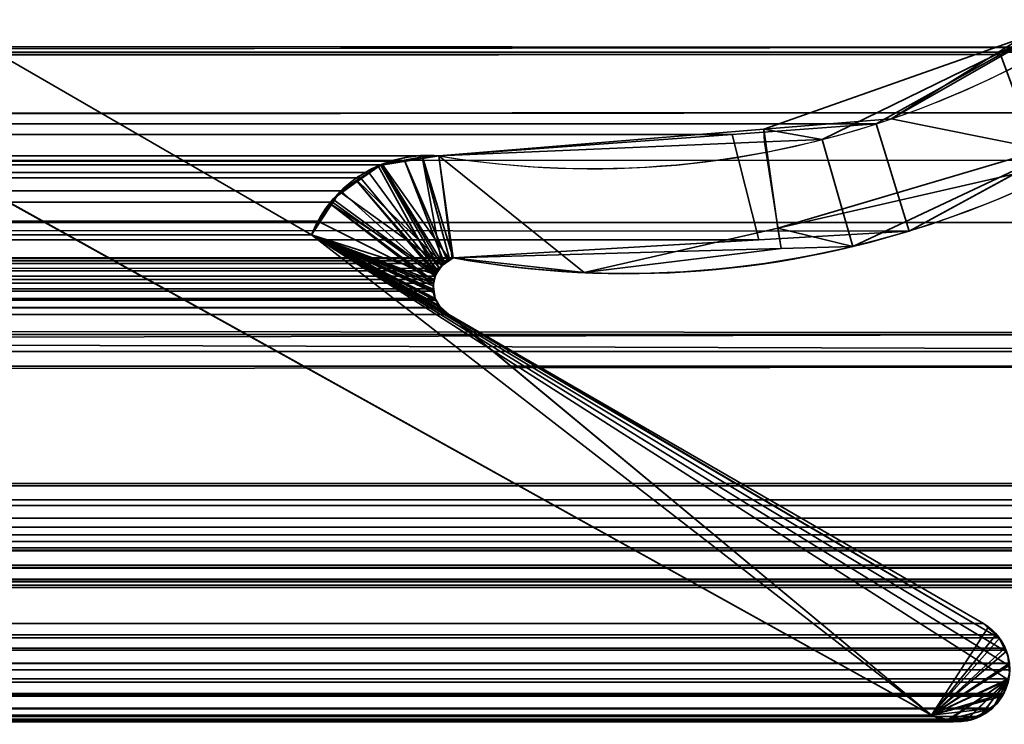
# Model space of a CAD drawing. Header units: millimetres. Extents: x -503 to 6703, y -110 to 193.
# Tile 513 of 656: x 1848.64 to 1855.62, y -4.76 to 0.23. Entities that reach past the tile are written whole.
import ezdxf

# ---------------------------------------------------------------- set-up
doc = ezdxf.new("R2010")
doc.units = ezdxf.units.MM
doc.layers.add('151', color=7, linetype='Continuous', true_color=0xffffff)

# ---------------------------------------------------------------- blocks, each defined once
blk = doc.blocks.new('UG_SURFACE_002')
at = {"layer": '151', "color": 252, "linetype": 'Continuous', "lineweight": 35}
for points in [[(2052.5, -14, 2212.25), (2052.5, 174.4, 2212.25), (947.5, 174.4, 2212.25), (947.5, -14, 2212.25)], [(1097.5, -14, 2062.2499), (1097.5, 174.4, 2062.2499), (1902.5, 174.4, 2062.2499), (1902.5, -14, 2062.2499)]]:
    blk.add_3dface(points, dxfattribs=at)
blk = doc.blocks.new('UG_SURFACE_141')
at = {"layer": '151', "color": 35, "linetype": 'Continuous', "lineweight": 35}
for points in [[(1141, 0, 2), (1859, 0, 2), (1859, -2), (1141, -2)], [(1859, 0, 2), (1141, 0, 2), (1192.1731, 0, 1005.7611), (1196, 0, 1005)], [(1200.0674, 0, 1113.1355), (1196, 0, 1114), (1141, 0, 2017), (1859, 0, 2017)], [(1196, 0, 1005), (1199.8268, 0, 1005.7611), (1859, 0, 2)], [(1206, 0, 1031.9999), (1198.0791, 0, 1094.2185), (1201.8778, 0, 1095.9098), (1859, 0, 2)], [(1859, 0, 2), (1199.8268, 0, 1005.7611), (1203.0711, 0, 1007.929)], [(1203.4315, 0, 1110.6913), (1200.0674, 0, 1113.1355), (1859, 0, 2017)], [(1859, 0, 2), (1201.8778, 0, 1095.9098), (1204.6603, 0, 1099)], [(1203.0711, 0, 1007.929), (1205.2388, 0, 1011.1731), (1859, 0, 2)], [(1205.5106, 0, 1107.0901), (1203.4315, 0, 1110.6913), (1859, 0, 2017)], [(1204.6603, 0, 1099), (1205.9453, 0, 1102.9547), (1859, 0, 2)], [(1859, 0, 2), (1205.2388, 0, 1011.1731), (1206, 0, 1015)], [(1859, 0, 2017), (1859, 0, 2), (1205.9453, 0, 1102.9547), (1205.5106, 0, 1107.0901)], [(1206, 0, 1015), (1206, 0, 1031.9999), (1859, 0, 2)], [(1859, -9, 2017), (1859, 0, 2017), (1141, 0, 2017), (1141, -9, 2017)], [(1859, -2), (1859, -9), (1141, -9), (1141, -2)]]:
    blk.add_3dface(points, dxfattribs=at)
blk = doc.blocks.new('UG_SURFACE_168')
at = {"layer": '151', "color": 252, "linetype": 'Continuous', "lineweight": 35}
for points in [[(1135.5, -25.92, 2021.75), (1864.5, -25.92, 2021.75), (1864.5, 14.42, 2021.75), (1135.5, 14.42, 2021.75)], [(1137, -25.92, 2020.2501), (1137, 14.42, 2020.2501), (1863, 14.42, 2020.2501), (1863, -25.92, 2020.2501)]]:
    blk.add_3dface(points, dxfattribs=at)
blk = doc.blocks.new('UG_SURFACE_197')
at = {"layer": '151', "color": 7, "linetype": 'Continuous', "lineweight": 35}
for points in [[(1856.9752, 0.7572, 2014.2252), (1855.5887, -0.0174, 2012.8386), (1144.4113, -0.0174, 2012.8386), (1143.0248, 0.7572, 2014.2252)], [(1855.5887, -0.0174, 2012.8386), (1856.9752, 0.7572, 2014.2252), (1857.3426, 0.0339, 2014.5926), (1855.8663, -0.7668, 2013.1164)], [(1138.7697, -0.8721, 2018.4803), (1861.1926, 0.5499, 2018.4426), (1861.187, -0.4242, 2018.4369)], [(1138.7697, -0.8721, 2018.4803), (1138.8074, 0.5499, 2018.4426), (1861.1926, 0.5499, 2018.4426)], [(1857.3426, 0.0339, 2014.5926), (1142.3917, 0.4412, 2014.8582), (1143.8079, -0.7461, 2013.4423)], [(1857.3426, 0.0339, 2014.5926), (1857.6423, 0.3421, 2014.8923), (1142.3917, 0.4412, 2014.8582)], [(1862.3573, -2.122, 2019.6073), (1137.7392, 0.3108, 2019.5107), (1137.651, -2.0879, 2019.5992)], [(1862.3573, -2.122, 2019.6073), (1862.2143, 0.3098, 2019.4643), (1137.7392, 0.3108, 2019.5107)], [(1857.3426, 0.0339, 2014.5926), (1143.8079, -0.7461, 2013.4423), (1144.1107, -0.8301, 2013.1392)], [(1144.1107, -0.8301, 2013.1392), (1855.8663, -0.7668, 2013.1164), (1857.3426, 0.0339, 2014.5926)], [(1145.2919, -0.5094, 2011.9581), (1144.4113, -0.0174, 2012.8386), (1855.5887, -0.0174, 2012.8386)], [(1145.2919, -0.5094, 2011.9581), (1855.5887, -0.0174, 2012.8386), (1854.7081, -0.5094, 2011.9581)], [(1151.4056, -0.0688, 2005.8444), (1149.2902, -1.2961, 2007.9598), (1850.7098, -1.2961, 2007.9598), (1848.5944, -0.0688, 2005.8444)], [(1848.5944, -0.0688, 2005.8444), (1850.7098, -1.2961, 2007.9598), (1855.1005, -4.6975, 2012.3506), (1847.7236, -0.597, 2004.9736)], [(1855.8663, -0.7668, 2013.1164), (1854.9417, -1.2682, 2012.1918), (1854.7081, -0.5094, 2011.9581), (1855.5887, -0.0174, 2012.8386)], [(1861.187, -0.4242, 2018.4369), (1138.6945, -1.2, 2018.5554), (1138.7697, -0.8721, 2018.4803)], [(1861.187, -0.4242, 2018.4369), (1861.2999, -1.2073, 2018.5499), (1138.6945, -1.2, 2018.5554)], [(1854.7081, -0.5094, 2011.9581), (1853.6898, -0.5839, 2010.9398), (1146.3102, -0.5839, 2010.9398), (1145.2919, -0.5094, 2011.9581)], [(1853.6898, -0.5839, 2010.9398), (1854.7081, -0.5094, 2011.9581), (1854.9417, -1.2682, 2012.1918), (1853.879, -1.3308, 2011.1289)], [(1847.7236, -0.597, 2004.9736), (1855.1005, -4.6975, 2012.3506), (1144.8995, -4.6975, 2012.3506), (1152.2764, -0.597, 2004.9736)], [(1146.3102, -0.5839, 2010.9398), (1853.6898, -0.5839, 2010.9398), (1851.6124, -0.7357, 2008.8625), (1148.3876, -0.7357, 2008.8625)], [(1853.879, -1.3308, 2011.1289), (1851.7144, -1.4582, 2008.9643), (1851.6124, -0.7357, 2008.8625), (1853.6898, -0.5839, 2010.9398)], [(1854.9417, -1.2682, 2012.1918), (1855.8663, -0.7668, 2013.1164), (1144.1107, -0.8301, 2013.1392)], [(1148.3876, -0.7357, 2008.8625), (1851.6124, -0.7357, 2008.8625), (1851.3709, -0.7731, 2008.621)], [(1851.3709, -0.7731, 2008.621), (1148.6272, -0.7874, 2008.6229), (1148.3876, -0.7357, 2008.8625)], [(1851.707, -1.462, 2008.9569), (1851.6725, -1.4795, 2008.9226), (1851.3709, -0.7731, 2008.621), (1851.6124, -0.7357, 2008.8625)], [(1851.6124, -0.7357, 2008.8625), (1851.7144, -1.4582, 2008.9643), (1851.707, -1.462, 2008.9569)], [(1144.1107, -0.8301, 2013.1392), (1146.1316, -1.3904, 2011.1184), (1853.879, -1.3308, 2011.1289)], [(1853.879, -1.3308, 2011.1289), (1854.9417, -1.2682, 2012.1918), (1144.1107, -0.8301, 2013.1392)], [(1148.6272, -0.7874, 2008.6229), (1851.3709, -0.7731, 2008.621), (1851.1984, -0.7998, 2008.4484)], [(1851.1984, -0.7998, 2008.4484), (1148.8875, -0.8436, 2008.3625), (1148.6272, -0.7874, 2008.6229)], [(1851.1984, -0.7998, 2008.4484), (1851.1159, -0.8538, 2008.3659), (1148.8875, -0.8436, 2008.3625)], [(1851.616, -1.5323, 2008.8661), (1851.1159, -0.8538, 2008.3659), (1851.1984, -0.7998, 2008.4484)], [(1851.1984, -0.7998, 2008.4484), (1851.3709, -0.7731, 2008.621), (1851.6525, -1.4982, 2008.9025), (1851.616, -1.5323, 2008.8661)], [(1851.3709, -0.7731, 2008.621), (1851.6725, -1.4795, 2008.9226), (1851.6525, -1.4982, 2008.9025)], [(1148.8959, -0.8454, 2008.3542), (1148.8875, -0.8436, 2008.3625), (1851.1159, -0.8538, 2008.3659)], [(1148.8959, -0.8454, 2008.3542), (1851.1159, -0.8538, 2008.3659), (1851.0584, -0.8916, 2008.3084)], [(1851.0584, -0.8916, 2008.3084), (1148.9431, -0.8844, 2008.307), (1148.8959, -0.8454, 2008.3542)], [(1149.1449, -1.0515, 2008.105), (1148.9431, -0.8844, 2008.307), (1851.0584, -0.8916, 2008.3084)], [(1149.1449, -1.0515, 2008.105), (1851.0584, -0.8916, 2008.3084), (1850.9189, -0.9829, 2008.1689)], [(1850.9189, -0.9829, 2008.1689), (1851.0584, -0.8916, 2008.3084), (1851.6066, -1.5495, 2008.8565), (1851.5853, -1.5884, 2008.8353)], [(1851.0584, -0.8916, 2008.3084), (1851.1159, -0.8538, 2008.3659), (1851.616, -1.5323, 2008.8661), (1851.6066, -1.5495, 2008.8565)], [(1850.9189, -0.9829, 2008.1689), (1149.1468, -1.0545, 2008.1031), (1149.1449, -1.0515, 2008.105)], [(1850.9189, -0.9829, 2008.1689), (1850.8581, -1.0629, 2008.1081), (1149.1468, -1.0545, 2008.1031)], [(1851.5853, -1.5884, 2008.8353), (1850.8581, -1.0629, 2008.1081), (1850.9189, -0.9829, 2008.1689)], [(1149.1468, -1.0545, 2008.1031), (1850.8581, -1.0629, 2008.1081), (1850.7555, -1.1981, 2008.0054)], [(1850.7555, -1.1981, 2008.0054), (1149.2902, -1.2961, 2007.9598), (1149.1468, -1.0545, 2008.1031)], [(1850.7555, -1.1981, 2008.0054), (1850.8581, -1.0629, 2008.1081), (1851.5853, -1.5884, 2008.8353), (1851.5795, -1.6115, 2008.8296)], [(1861.413, -1.9929, 2018.6632), (1138.1754, -3.4656, 2019.0747), (1138.6945, -1.2, 2018.5554)], [(1138.6945, -1.2, 2018.5554), (1861.2999, -1.2073, 2018.5499), (1861.413, -1.9929, 2018.6632)], [(1850.7555, -1.1981, 2008.0054), (1850.7098, -1.2961, 2007.9598), (1149.2902, -1.2961, 2007.9598)], [(1851.5795, -1.6115, 2008.8296), (1851.573, -1.6382, 2008.8229), (1850.7098, -1.2961, 2007.9598), (1850.7555, -1.1981, 2008.0054)], [(1855.1005, -4.6975, 2012.3506), (1850.7098, -1.2961, 2007.9598), (1851.6825, -1.8586, 2008.9326)], [(1850.7098, -1.2961, 2007.9598), (1851.6229, -1.8086, 2008.873), (1851.6277, -1.8126, 2008.8778), (1851.6825, -1.8586, 2008.9326)], [(1850.7098, -1.2961, 2007.9598), (1851.5859, -1.7456, 2008.8358), (1851.5927, -1.7573, 2008.8427)], [(1851.5927, -1.7573, 2008.8427), (1851.6229, -1.8086, 2008.873), (1850.7098, -1.2961, 2007.9598)], [(1851.573, -1.6382, 2008.8229), (1851.5729, -1.6768, 2008.8229), (1851.5729, -1.6936, 2008.8229), (1850.7098, -1.2961, 2007.9598)], [(1851.5729, -1.6936, 2008.8229), (1851.5859, -1.7456, 2008.8358), (1850.7098, -1.2961, 2007.9598)], [(1853.879, -1.3308, 2011.1289), (1146.1316, -1.3904, 2011.1184), (1146.7457, -1.5607, 2010.5042)], [(1853.879, -1.3308, 2011.1289), (1146.7457, -1.5607, 2010.5042), (1148.2856, -1.4582, 2008.9643)], [(1148.2856, -1.4582, 2008.9643), (1851.7144, -1.4582, 2008.9643), (1853.879, -1.3308, 2011.1289)], [(1148.2856, -1.4582, 2008.9643), (1148.2928, -1.4627, 2008.9571), (1851.707, -1.462, 2008.9569)], [(1851.707, -1.462, 2008.9569), (1851.7144, -1.4582, 2008.9643), (1148.2856, -1.4582, 2008.9643)], [(1851.6725, -1.4795, 2008.9226), (1851.707, -1.462, 2008.9569), (1148.2928, -1.4627, 2008.9571)], [(1851.6725, -1.4795, 2008.9226), (1148.2928, -1.4627, 2008.9571), (1148.3482, -1.4972, 2008.9018)], [(1148.3482, -1.4972, 2008.9018), (1851.6525, -1.4982, 2008.9025), (1851.6725, -1.4795, 2008.9226)], [(1851.616, -1.5323, 2008.8661), (1148.3482, -1.4972, 2008.9018), (1148.3577, -1.5032, 2008.8923)], [(1851.616, -1.5323, 2008.8661), (1851.6525, -1.4982, 2008.9025), (1148.3482, -1.4972, 2008.9018)], [(1148.3577, -1.5032, 2008.8923), (1851.6066, -1.5495, 2008.8565), (1851.616, -1.5323, 2008.8661)], [(1148.3577, -1.5032, 2008.8923), (1148.3941, -1.549, 2008.8561), (1851.6066, -1.5495, 2008.8565)], [(1851.5853, -1.5884, 2008.8353), (1148.3941, -1.549, 2008.8561), (1148.3995, -1.5558, 2008.8506)], [(1851.5853, -1.5884, 2008.8353), (1851.6066, -1.5495, 2008.8565), (1148.3941, -1.549, 2008.8561)], [(1148.3995, -1.5558, 2008.8506), (1851.5795, -1.6115, 2008.8296), (1851.5853, -1.5884, 2008.8353)], [(1148.3995, -1.5558, 2008.8506), (1148.4218, -1.6106, 2008.8284), (1851.5795, -1.6115, 2008.8296)], [(1148.4218, -1.6106, 2008.8284), (1148.4218, -1.6108, 2008.8282), (1851.5795, -1.6115, 2008.8296)], [(1851.573, -1.6382, 2008.8229), (1148.4218, -1.6108, 2008.8282), (1148.4287, -1.6734, 2008.8212)], [(1851.573, -1.6382, 2008.8229), (1851.5795, -1.6115, 2008.8296), (1148.4218, -1.6108, 2008.8282)], [(1148.4287, -1.6734, 2008.8212), (1851.5729, -1.6768, 2008.8229), (1851.573, -1.6382, 2008.8229)], [(1148.4206, -1.7264, 2008.8296), (1148.4141, -1.7456, 2008.8358), (1851.5859, -1.7456, 2008.8358)], [(1851.5729, -1.6936, 2008.8229), (1148.4282, -1.6767, 2008.8217), (1148.4206, -1.7264, 2008.8296)], [(1148.4206, -1.7264, 2008.8296), (1851.5859, -1.7456, 2008.8358), (1851.5729, -1.6936, 2008.8229)], [(1148.4287, -1.6734, 2008.8212), (1148.4282, -1.6767, 2008.8217), (1851.5729, -1.6768, 2008.8229)], [(1851.5729, -1.6936, 2008.8229), (1851.5729, -1.6768, 2008.8229), (1148.4282, -1.6767, 2008.8217)], [(1148.3696, -1.8172, 2008.8804), (1851.6825, -1.8586, 2008.9326), (1851.6277, -1.8126, 2008.8778)], [(1851.6277, -1.8126, 2008.8778), (1148.3722, -1.8129, 2008.8778), (1148.3696, -1.8172, 2008.8804)], [(1851.6229, -1.8086, 2008.873), (1148.4071, -1.7569, 2008.8429), (1148.3722, -1.8129, 2008.8778)], [(1148.3722, -1.8129, 2008.8778), (1851.6277, -1.8126, 2008.8778), (1851.6229, -1.8086, 2008.873)], [(1148.4141, -1.7456, 2008.8358), (1148.4071, -1.7569, 2008.8429), (1851.5927, -1.7573, 2008.8427)], [(1851.6229, -1.8086, 2008.873), (1851.5927, -1.7573, 2008.8427), (1148.4071, -1.7569, 2008.8429)], [(1851.5927, -1.7573, 2008.8427), (1851.5859, -1.7456, 2008.8358), (1148.4141, -1.7456, 2008.8358)], [(1855.4683, -4.0486, 2012.7182), (1851.6825, -1.8586, 2008.9326), (1148.3175, -1.8586, 2008.9326), (1144.5317, -4.0486, 2012.7182)], [(1148.3359, -1.8467, 2008.914), (1148.3175, -1.8586, 2008.9326), (1851.6825, -1.8586, 2008.9326)], [(1851.6825, -1.8586, 2008.9326), (1148.3696, -1.8172, 2008.8804), (1148.3359, -1.8467, 2008.914)], [(1851.6825, -1.8586, 2008.9326), (1855.4683, -4.0486, 2012.7182), (1855.5566, -4.1271, 2012.8067), (1855.1005, -4.6975, 2012.3506)], [(1861.413, -1.9929, 2018.6632), (1861.8217, -3.4666, 2019.0716), (1138.1754, -3.4656, 2019.0747)], [(1137.651, -2.0879, 2019.5992), (1137.5993, -2.223, 2019.6507), (1862.3973, -2.2256, 2019.6474)], [(1137.651, -2.0879, 2019.5992), (1862.3973, -2.2256, 2019.6474), (1862.3573, -2.122, 2019.6073)], [(1862.3973, -2.2256, 2019.6474), (1137.5993, -2.223, 2019.6507), (1137.2817, -3.0566, 2019.9683)], [(1137.2817, -3.0566, 2019.9683), (1862.7183, -3.0566, 2019.9683), (1862.3973, -2.2256, 2019.6474)], [(1137.2749, -3.074, 2019.9752), (1862.7251, -3.074, 2019.9752), (1862.7183, -3.0566, 2019.9683), (1137.2817, -3.0566, 2019.9683)], [(1862.7634, -3.1716, 2020.0133), (1862.7251, -3.074, 2019.9752), (1137.2749, -3.074, 2019.9752), (1137.2366, -3.1716, 2020.0133)], [(1137.2318, -3.2122, 2020.0181), (1862.7682, -3.2122, 2020.0181), (1862.7634, -3.1716, 2020.0133)], [(1137.2366, -3.1716, 2020.0133), (1137.2318, -3.2122, 2020.0181), (1862.7634, -3.1716, 2020.0133)], [(1862.7682, -3.2122, 2020.0181), (1137.2318, -3.2122, 2020.0181), (1137.2213, -3.3021, 2020.0286)], [(1862.7787, -3.3021, 2020.0286), (1862.7682, -3.2122, 2020.0181), (1137.2213, -3.3021, 2020.0286)], [(1137.2213, -3.3021, 2020.0286), (1137.2303, -3.3666, 2020.0198), (1862.7697, -3.3666, 2020.0198), (1862.7787, -3.3021, 2020.0286)], [(1862.7622, -3.4209, 2020.0121), (1137.2303, -3.3666, 2020.0198), (1137.2378, -3.4209, 2020.0121)], [(1862.7622, -3.4209, 2020.0121), (1862.7697, -3.3666, 2020.0198), (1137.2303, -3.3666, 2020.0198)], [(1137.2378, -3.4209, 2020.0121), (1137.2737, -3.513, 2019.9764), (1862.7263, -3.513, 2019.9764), (1862.7622, -3.4209, 2020.0121)], [(1138.1602, -3.5319, 2019.0897), (1138.1754, -3.4656, 2019.0747), (1861.8217, -3.4666, 2019.0716)], [(1861.8217, -3.4666, 2019.0716), (1861.8398, -3.5319, 2019.0897), (1138.1602, -3.5319, 2019.0897)], [(1862.7263, -3.513, 2019.9764), (1137.2737, -3.513, 2019.9764), (1137.2796, -3.5281, 2019.9704)], [(1862.7204, -3.5281, 2019.9704), (1862.7263, -3.513, 2019.9764), (1137.2796, -3.5281, 2019.9704)], [(1137.2796, -3.5281, 2019.9704), (1137.359, -3.634, 2019.891), (1862.641, -3.634, 2019.891), (1862.7204, -3.5281, 2019.9704)], [(1138.0705, -3.6511, 2019.1796), (1861.8398, -3.5319, 2019.0897), (1861.9295, -3.6511, 2019.1796)], [(1138.0705, -3.6511, 2019.1796), (1138.1602, -3.5319, 2019.0897), (1861.8398, -3.5319, 2019.0897)], [(1862.641, -3.634, 2019.891), (1137.359, -3.634, 2019.891), (1137.3727, -3.6524, 2019.8772)], [(1862.6273, -3.6524, 2019.8772), (1862.641, -3.634, 2019.891), (1137.3727, -3.6524, 2019.8772)], [(1137.3727, -3.6524, 2019.8772), (1137.4831, -3.7332, 2019.7668), (1862.5169, -3.7332, 2019.7668), (1862.6273, -3.6524, 2019.8772)], [(1138.0633, -3.6559, 2019.1867), (1861.9367, -3.6559, 2019.1867), (1862.0602, -3.7382, 2019.3102), (1137.9398, -3.7382, 2019.3102)], [(1861.9295, -3.6511, 2019.1796), (1138.0633, -3.6559, 2019.1867), (1138.0705, -3.6511, 2019.1796)], [(1861.9295, -3.6511, 2019.1796), (1861.9367, -3.6559, 2019.1867), (1138.0633, -3.6559, 2019.1867)], [(1137.4996, -3.7378, 2019.7504), (1862.5004, -3.7378, 2019.7504), (1862.5169, -3.7332, 2019.7668), (1137.4831, -3.7332, 2019.7668)], [(1137.6394, -3.7769, 2019.6106), (1862.3606, -3.7769, 2019.6106), (1862.5004, -3.7378, 2019.7504), (1137.4996, -3.7378, 2019.7504)], [(1862.0836, -3.7538, 2019.3336), (1137.7937, -3.7758, 2019.4564), (1137.9164, -3.7538, 2019.3336)], [(1862.0836, -3.7538, 2019.3336), (1862.2063, -3.7758, 2019.4564), (1137.7937, -3.7758, 2019.4564)], [(1137.9164, -3.7538, 2019.3336), (1862.0602, -3.7382, 2019.3102), (1862.0836, -3.7538, 2019.3336)], [(1137.9164, -3.7538, 2019.3336), (1137.9398, -3.7382, 2019.3102), (1862.0602, -3.7382, 2019.3102)], [(1862.3027, -3.7931, 2019.5527), (1137.6394, -3.7769, 2019.6106), (1137.6973, -3.7931, 2019.5527)], [(1862.3027, -3.7931, 2019.5527), (1862.3606, -3.7769, 2019.6106), (1137.6394, -3.7769, 2019.6106)], [(1137.6973, -3.7931, 2019.5527), (1862.2063, -3.7758, 2019.4564), (1862.3027, -3.7931, 2019.5527)], [(1137.6973, -3.7931, 2019.5527), (1137.7937, -3.7758, 2019.4564), (1862.2063, -3.7758, 2019.4564)], [(1144.4434, -4.1271, 2012.8067), (1855.5566, -4.1271, 2012.8067), (1855.4683, -4.0486, 2012.7182), (1144.5317, -4.0486, 2012.7182)], [(1144.4194, -4.1484, 2012.8305), (1144.3791, -4.2216, 2012.871), (1855.6209, -4.2216, 2012.871)], [(1855.5806, -4.1484, 2012.8305), (1855.5566, -4.1271, 2012.8067), (1144.4434, -4.1271, 2012.8067), (1144.4194, -4.1484, 2012.8305)], [(1144.4194, -4.1484, 2012.8305), (1855.6209, -4.2216, 2012.871), (1855.5806, -4.1484, 2012.8305)], [(1855.5566, -4.1271, 2012.8067), (1855.5806, -4.1484, 2012.8305), (1855.6209, -4.2216, 2012.871), (1855.1005, -4.6975, 2012.3506)], [(1144.3479, -4.3284, 2012.902), (1855.6521, -4.3284, 2012.902), (1855.6297, -4.2376, 2012.8798)], [(1144.3703, -4.2376, 2012.8798), (1144.3479, -4.3284, 2012.902), (1855.6297, -4.2376, 2012.8798)], [(1855.6297, -4.2376, 2012.8798), (1855.6209, -4.2216, 2012.871), (1144.3791, -4.2216, 2012.871), (1144.3703, -4.2376, 2012.8798)], [(1855.1005, -4.6975, 2012.3506), (1855.6209, -4.2216, 2012.871), (1855.6297, -4.2376, 2012.8798), (1855.6521, -4.3284, 2012.902)], [(1855.6546, -4.3759, 2012.9046), (1144.3478, -4.3304, 2012.9023), (1144.3454, -4.3759, 2012.9046)], [(1144.3454, -4.3759, 2012.9046), (1144.3539, -4.441, 2012.8961), (1855.6461, -4.441, 2012.8961), (1855.6546, -4.3759, 2012.9046)], [(1144.3479, -4.3284, 2012.902), (1144.3478, -4.3304, 2012.9023), (1855.6522, -4.3304, 2012.9023)], [(1855.6546, -4.3759, 2012.9046), (1855.6522, -4.3304, 2012.9023), (1144.3478, -4.3304, 2012.9023)], [(1144.3479, -4.3284, 2012.902), (1855.6522, -4.3304, 2012.9023), (1855.6521, -4.3284, 2012.902)], [(1855.6521, -4.3284, 2012.902), (1855.6522, -4.3304, 2012.9023), (1855.1005, -4.6975, 2012.3506)], [(1855.1005, -4.6975, 2012.3506), (1855.6522, -4.3304, 2012.9023), (1855.6546, -4.3759, 2012.9046), (1855.6461, -4.441, 2012.8961)], [(1144.3539, -4.441, 2012.8961), (1855.6129, -4.5429, 2012.8629), (1855.6432, -4.4634, 2012.8932)], [(1855.6129, -4.5429, 2012.8629), (1144.3539, -4.441, 2012.8961), (1144.3568, -4.4634, 2012.8932)], [(1855.6432, -4.4634, 2012.8932), (1855.6461, -4.441, 2012.8961), (1144.3539, -4.441, 2012.8961)], [(1855.1005, -4.6975, 2012.3506), (1855.6461, -4.441, 2012.8961), (1855.6432, -4.4634, 2012.8932), (1855.6129, -4.5429, 2012.8629)], [(1144.3568, -4.4634, 2012.8932), (1144.3871, -4.5429, 2012.8629), (1855.6129, -4.5429, 2012.8629)], [(1144.3871, -4.5429, 2012.8629), (1144.3923, -4.5523, 2012.8577), (1855.6077, -4.5523, 2012.8577), (1855.6129, -4.5429, 2012.8629)], [(1144.3998, -4.5617, 2012.8503), (1855.6002, -4.5617, 2012.8503), (1855.6077, -4.5523, 2012.8577), (1144.3923, -4.5523, 2012.8577)], [(1144.4683, -4.6469, 2012.7816), (1855.5317, -4.6469, 2012.7816), (1855.6002, -4.5617, 2012.8503), (1144.3998, -4.5617, 2012.8503)], [(1855.6129, -4.5429, 2012.8629), (1855.6077, -4.5523, 2012.8577), (1855.6002, -4.5617, 2012.8503), (1855.1005, -4.6975, 2012.3506)], [(1855.6002, -4.5617, 2012.8503), (1855.5317, -4.6469, 2012.7816), (1855.1005, -4.6975, 2012.3506)], [(1855.5276, -4.6518, 2012.7778), (1144.4683, -4.6469, 2012.7816), (1144.4724, -4.6518, 2012.7778)], [(1855.5276, -4.6518, 2012.7778), (1855.5317, -4.6469, 2012.7816), (1144.4683, -4.6469, 2012.7816)], [(1144.4724, -4.6518, 2012.7778), (1144.5671, -4.706, 2012.6829), (1855.4329, -4.706, 2012.6829), (1855.5276, -4.6518, 2012.7778)], [(1855.2129, -4.7307, 2012.4631), (1855.1005, -4.6975, 2012.3506), (1855.5317, -4.6469, 2012.7816)], [(1855.2129, -4.7307, 2012.4631), (1855.5317, -4.6469, 2012.7816), (1855.5276, -4.6518, 2012.7778), (1855.4329, -4.706, 2012.6829)], [(1855.4329, -4.706, 2012.6829), (1144.5671, -4.706, 2012.6829), (1144.6013, -4.7255, 2012.6486)], [(1855.3987, -4.7255, 2012.6486), (1855.4329, -4.706, 2012.6829), (1144.6013, -4.7255, 2012.6486)], [(1144.6013, -4.7255, 2012.6486), (1144.6767, -4.735, 2012.5732), (1855.3233, -4.735, 2012.5732), (1855.3987, -4.7255, 2012.6486)], [(1855.2562, -4.7435, 2012.5062), (1144.6767, -4.735, 2012.5732), (1144.7438, -4.7435, 2012.5062)], [(1855.2562, -4.7435, 2012.5062), (1855.3233, -4.735, 2012.5732), (1144.6767, -4.735, 2012.5732)], [(1144.7438, -4.7435, 2012.5062), (1855.2129, -4.7307, 2012.4631), (1855.2562, -4.7435, 2012.5062)], [(1144.7438, -4.7435, 2012.5062), (1144.7871, -4.7307, 2012.4631), (1855.2129, -4.7307, 2012.4631)], [(1144.8995, -4.6975, 2012.3506), (1855.1005, -4.6975, 2012.3506), (1855.2129, -4.7307, 2012.4631), (1144.7871, -4.7307, 2012.4631)], [(1855.2129, -4.7307, 2012.4631), (1855.4329, -4.706, 2012.6829), (1855.3987, -4.7255, 2012.6486), (1855.3233, -4.735, 2012.5732)], [(1855.3233, -4.735, 2012.5732), (1855.2562, -4.7435, 2012.5062), (1855.2129, -4.7307, 2012.4631)]]:
    blk.add_3dface(points, dxfattribs=at)
blk = doc.blocks.new('UG_SURFACE_198')
at = {"layer": '151', "color": 7, "linetype": 'Continuous', "lineweight": 35}
for points in [[(1855.9426, 0.2278, 2013.1927), (1854.8152, -0.474, 2012.0652), (1856.1867, -0.749, 2013.4368), (1856.2317, -0.7114, 2013.4816)], [(1854.8152, -0.474, 2012.0652), (1855.9426, 0.2278, 2013.1927), (1855.942, 0.1689, -7.75)], [(1855.942, 0.1689, -7.75), (1854.3274, -0.6193, -7.75), (1853.9138, -0.5476, 2011.1637)], [(1853.9138, -0.5476, 2011.1637), (1854.8152, -0.474, 2012.0652), (1855.942, 0.1689, -7.75)], [(1856.1816, -0.6062, -7.75), (1854.544, -1.3769, -7.75), (1854.3274, -0.6193, -7.75), (1855.942, 0.1689, -7.75)], [(1848.5944, -0.0688, -7.75), (1850.7098, -1.2961, -7.75), (1855.1005, -4.6975, -7.75), (1847.7236, -0.597, -7.75)], [(1847.7236, -0.597, 2004.9736), (1855.1005, -4.6975, 2012.3506), (1850.7098, -1.2961, 2007.9598), (1848.5944, -0.0688, 2005.8444)], [(1848.5944, -0.0688, 2005.8444), (1850.7098, -1.2961, 2007.9598), (1850.7098, -1.2961, -7.75), (1848.5944, -0.0688, -7.75)], [(1854.0126, -1.2476, 2011.2627), (1856.1867, -0.749, 2013.4368), (1854.8152, -0.474, 2012.0652), (1853.9138, -0.5476, 2011.1637)], [(1852.6424, -1.5618, 2009.8925), (1854.0126, -1.2476, 2011.2627), (1853.9138, -0.5476, 2011.1637), (1851.6124, -0.7357, 2008.8625)], [(1851.6124, -0.7357, 2008.8625), (1853.9138, -0.5476, 2011.1637), (1853.9174, -0.6369, -7.75)], [(1854.3274, -0.6193, -7.75), (1853.9174, -0.6369, -7.75), (1853.9138, -0.5476, 2011.1637)], [(1847.7236, -0.597, -7.75), (1855.1005, -4.6975, -7.75), (1855.1005, -4.6975, 2012.3506), (1847.7236, -0.597, 2004.9736)], [(1853.9174, -0.6369, -7.75), (1854.3274, -0.6193, -7.75), (1854.544, -1.3769, -7.75), (1854.0366, -1.3915, -7.75)], [(1856.1816, -0.6062, -7.75), (1856.1867, -0.749, 2013.4368), (1854.0126, -1.2476, 2011.2627)], [(1854.0126, -1.2476, 2011.2627), (1854.544, -1.3769, -7.75), (1856.1816, -0.6062, -7.75)], [(1854.0366, -1.3915, -7.75), (1851.7144, -1.4582, -7.75), (1851.6124, -0.7357, -7.75), (1853.9174, -0.6369, -7.75)], [(1853.9174, -0.6369, -7.75), (1851.6124, -0.7357, -7.75), (1851.6124, -0.7357, 2008.8625)], [(1851.4962, -0.7431, -7.75), (1851.2121, -0.7943, -7.75), (1851.2064, -0.8023, 2008.4565)], [(1851.2064, -0.8023, 2008.4565), (1851.4962, -0.7548, 2008.7461), (1851.4962, -0.7431, -7.75)], [(1851.4962, -0.7548, 2008.7461), (1851.2064, -0.8023, 2008.4565), (1851.631, -1.5143, 2008.8811), (1851.6347, -1.5118, 2008.8847)], [(1851.2121, -0.7943, -7.75), (1851.4962, -0.7431, -7.75), (1851.7144, -1.4582, -7.75), (1851.691, -1.4725, -7.75)], [(1851.7144, -1.4582, -7.75), (1851.4962, -0.7431, -7.75), (1851.5536, -0.7327, -7.75), (1851.6124, -0.7357, -7.75)], [(1851.6124, -0.7357, -7.75), (1851.5536, -0.7327, -7.75), (1851.4962, -0.7548, 2008.7461)], [(1851.5536, -0.7327, -7.75), (1851.4962, -0.7431, -7.75), (1851.4962, -0.7548, 2008.7461)], [(1851.6908, -1.4741, 2008.9407), (1851.7144, -1.4582, 2008.9643), (1851.6124, -0.7357, 2008.8625), (1851.4962, -0.7548, 2008.7461)], [(1851.4962, -0.7548, 2008.7461), (1851.6124, -0.7357, 2008.8625), (1851.6124, -0.7357, -7.75)], [(1851.6347, -1.5118, 2008.8847), (1851.6908, -1.4741, 2008.9407), (1851.4962, -0.7548, 2008.7461)], [(1851.6124, -0.7357, 2008.8625), (1851.7144, -1.4582, 2008.9643), (1852.6424, -1.5618, 2009.8925)], [(1851.2067, -0.7979, -7.75), (1851.0349, -0.9097, -7.75), (1851.0333, -0.9168, 2008.2834)], [(1851.0333, -0.9168, 2008.2834), (1851.1837, -0.8061, 2008.4336), (1851.2067, -0.7979, -7.75)], [(1851.1837, -0.8061, 2008.4336), (1851.0333, -0.9168, 2008.2834), (1851.598, -1.5642, 2008.848)], [(1851.644, -1.5015, -7.75), (1851.0349, -0.9097, -7.75), (1851.2067, -0.7979, -7.75)], [(1851.1837, -0.8061, 2008.4336), (1851.2064, -0.8023, 2008.4565), (1851.2067, -0.7979, -7.75)], [(1851.598, -1.5642, 2008.848), (1851.631, -1.5143, 2008.8811), (1851.2064, -0.8023, 2008.4565), (1851.1837, -0.8061, 2008.4336)], [(1851.2121, -0.7943, -7.75), (1851.2067, -0.7979, -7.75), (1851.2064, -0.8023, 2008.4565)], [(1851.2067, -0.7979, -7.75), (1851.2121, -0.7943, -7.75), (1851.691, -1.4725, -7.75), (1851.644, -1.5015, -7.75)], [(1850.8627, -1.0424, 2008.1127), (1851.0349, -0.9097, -7.75), (1850.9117, -0.9899, -7.75)], [(1850.8627, -1.0424, 2008.1127), (1851.0333, -0.9168, 2008.2834), (1851.0349, -0.9097, -7.75)], [(1851.0333, -0.9168, 2008.2834), (1850.8627, -1.0424, 2008.1127), (1851.5906, -1.5754, 2008.8406)], [(1850.9117, -0.9899, -7.75), (1851.0349, -0.9097, -7.75), (1851.644, -1.5015, -7.75), (1851.6363, -1.5121, -7.75)], [(1851.0333, -0.9168, 2008.2834), (1851.5906, -1.5754, 2008.8406), (1851.598, -1.5642, 2008.848)], [(1850.9117, -0.9899, -7.75), (1850.853, -1.0791, -7.75), (1850.8433, -1.0747, 2008.0934)], [(1850.8433, -1.0747, 2008.0934), (1850.8627, -1.0424, 2008.1127), (1850.9117, -0.9899, -7.75)], [(1851.5774, -1.6229, 2008.8274), (1851.5906, -1.5754, 2008.8406), (1850.8627, -1.0424, 2008.1127), (1850.8433, -1.0747, 2008.0934)], [(1851.6363, -1.5121, -7.75), (1851.5989, -1.564, -7.75), (1850.853, -1.0791, -7.75), (1850.9117, -0.9899, -7.75)], [(1850.8433, -1.0747, 2008.0934), (1850.7098, -1.2961, 2007.9598), (1851.5729, -1.639, 2008.8229)], [(1850.7098, -1.2961, 2007.9598), (1850.8433, -1.0747, 2008.0934), (1850.853, -1.0791, -7.75)], [(1851.5989, -1.564, -7.75), (1851.5906, -1.5754, -7.75), (1850.7098, -1.2961, -7.75), (1850.853, -1.0791, -7.75)], [(1850.853, -1.0791, -7.75), (1850.7098, -1.2961, -7.75), (1850.7098, -1.2961, 2007.9598)], [(1850.8433, -1.0747, 2008.0934), (1851.5729, -1.639, 2008.8229), (1851.5774, -1.6229, 2008.8274)], [(1854.0366, -1.3915, -7.75), (1854.0126, -1.2476, 2011.2627), (1852.6424, -1.5618, 2009.8925)], [(1854.0126, -1.2476, 2011.2627), (1854.0366, -1.3915, -7.75), (1854.544, -1.3769, -7.75)], [(1850.7098, -1.2961, -7.75), (1855.6275, -4.2458, -7.75), (1855.641, -4.2719, -7.75), (1855.6477, -4.3454, -7.75)], [(1855.5794, -4.152, -7.75), (1850.7098, -1.2961, -7.75), (1851.6825, -1.8586, -7.75)], [(1850.7098, -1.2961, -7.75), (1855.5794, -4.152, -7.75), (1855.6275, -4.2458, -7.75)], [(1855.6477, -4.3454, -7.75), (1855.6532, -4.4056, -7.75), (1855.6408, -4.4457, -7.75), (1850.7098, -1.2961, -7.75)], [(1850.7098, -1.2961, -7.75), (1851.6133, -1.7962, -7.75), (1851.6327, -1.8137, -7.75)], [(1850.7098, -1.2961, -7.75), (1851.5859, -1.7456, -7.75), (1851.5959, -1.7641, -7.75)], [(1850.7098, -1.2961, -7.75), (1851.5714, -1.6552, -7.75), (1851.5756, -1.6815, -7.75)], [(1850.7098, -1.2961, -7.75), (1851.5906, -1.5754, -7.75), (1851.5792, -1.6228, -7.75)], [(1851.6327, -1.8137, -7.75), (1851.6825, -1.8586, -7.75), (1850.7098, -1.2961, -7.75)], [(1851.5756, -1.6815, -7.75), (1851.5859, -1.7456, -7.75), (1850.7098, -1.2961, -7.75)], [(1851.5959, -1.7641, -7.75), (1851.6133, -1.7962, -7.75), (1850.7098, -1.2961, -7.75)], [(1851.5792, -1.6228, -7.75), (1851.5714, -1.6552, -7.75), (1850.7098, -1.2961, -7.75)], [(1855.2209, -4.7345, -7.75), (1855.1005, -4.6975, -7.75), (1850.7098, -1.2961, -7.75), (1855.6408, -4.4457, -7.75)], [(1850.7098, -1.2961, 2007.9598), (1851.624, -1.8099, 2008.8739), (1851.5961, -1.7629, 2008.846), (1851.5859, -1.7456, 2008.8358)], [(1850.7098, -1.2961, 2007.9598), (1855.1005, -4.6975, 2012.3506), (1851.6818, -1.8582, 2008.9319)], [(1851.5859, -1.7456, 2008.8358), (1851.5742, -1.7028, 2008.8241), (1850.7098, -1.2961, 2007.9598)], [(1851.6818, -1.8582, 2008.9319), (1851.6306, -1.8154, 2008.8806), (1851.624, -1.8099, 2008.8739), (1850.7098, -1.2961, 2007.9598)], [(1851.5742, -1.7028, 2008.8241), (1851.5737, -1.682, 2008.8236), (1851.5729, -1.639, 2008.8229), (1850.7098, -1.2961, 2007.9598)], [(1854.0366, -1.3915, -7.75), (1852.6424, -1.5618, 2009.8925), (1851.7144, -1.4582, 2008.9643)], [(1851.7144, -1.4582, 2008.9643), (1851.7144, -1.4582, -7.75), (1854.0366, -1.3915, -7.75)], [(1851.7144, -1.4582, -7.75), (1851.7144, -1.4582, 2008.9643), (1851.6908, -1.4741, 2008.9407)], [(1851.6908, -1.4741, 2008.9407), (1851.691, -1.4725, -7.75), (1851.7144, -1.4582, -7.75)], [(1851.631, -1.5143, 2008.8811), (1851.598, -1.5642, 2008.848), (1851.5989, -1.564, -7.75)], [(1851.631, -1.5143, 2008.8811), (1851.5989, -1.564, -7.75), (1851.6363, -1.5121, -7.75)], [(1851.6363, -1.5121, -7.75), (1851.6347, -1.5118, 2008.8847), (1851.631, -1.5143, 2008.8811)], [(1851.691, -1.4725, -7.75), (1851.6908, -1.4741, 2008.9407), (1851.6347, -1.5118, 2008.8847)], [(1851.6347, -1.5118, 2008.8847), (1851.644, -1.5015, -7.75), (1851.691, -1.4725, -7.75)], [(1851.6347, -1.5118, 2008.8847), (1851.6363, -1.5121, -7.75), (1851.644, -1.5015, -7.75)], [(1851.5906, -1.5754, 2008.8406), (1851.5774, -1.6229, 2008.8274), (1851.5792, -1.6228, -7.75)], [(1851.5906, -1.5754, 2008.8406), (1851.5792, -1.6228, -7.75), (1851.5906, -1.5754, -7.75)], [(1851.5906, -1.5754, -7.75), (1851.5989, -1.564, -7.75), (1851.598, -1.5642, 2008.848)], [(1851.5906, -1.5754, -7.75), (1851.598, -1.5642, 2008.848), (1851.5906, -1.5754, 2008.8406)], [(1851.5714, -1.6552, -7.75), (1851.5792, -1.6228, -7.75), (1851.5774, -1.6229, 2008.8274)], [(1851.5714, -1.6552, -7.75), (1851.5774, -1.6229, 2008.8274), (1851.5729, -1.639, 2008.8229)], [(1851.5729, -1.639, 2008.8229), (1851.5756, -1.6815, -7.75), (1851.5714, -1.6552, -7.75)], [(1851.5729, -1.639, 2008.8229), (1851.5737, -1.682, 2008.8236), (1851.5756, -1.6815, -7.75)], [(1851.5859, -1.7456, -7.75), (1851.5756, -1.6815, -7.75), (1851.5737, -1.682, 2008.8236)], [(1851.5737, -1.682, 2008.8236), (1851.5742, -1.7028, 2008.8241), (1851.5859, -1.7456, -7.75)], [(1851.5742, -1.7028, 2008.8241), (1851.5859, -1.7456, 2008.8358), (1851.5859, -1.7456, -7.75)], [(1851.5959, -1.7641, -7.75), (1851.5859, -1.7456, -7.75), (1851.5859, -1.7456, 2008.8358)], [(1851.5859, -1.7456, 2008.8358), (1851.5961, -1.7629, 2008.846), (1851.5959, -1.7641, -7.75)], [(1851.6133, -1.7962, -7.75), (1851.5959, -1.7641, -7.75), (1851.5961, -1.7629, 2008.846)], [(1851.5961, -1.7629, 2008.846), (1851.624, -1.8099, 2008.8739), (1851.6133, -1.7962, -7.75)], [(1851.624, -1.8099, 2008.8739), (1851.6327, -1.8137, -7.75), (1851.6133, -1.7962, -7.75)], [(1851.624, -1.8099, 2008.8739), (1851.6306, -1.8154, 2008.8806), (1851.6327, -1.8137, -7.75)], [(1851.6825, -1.8586, -7.75), (1851.6327, -1.8137, -7.75), (1851.6306, -1.8154, 2008.8806)], [(1851.6306, -1.8154, 2008.8806), (1851.6818, -1.8582, 2008.9319), (1851.6825, -1.8586, -7.75)], [(1851.6818, -1.8582, 2008.9319), (1851.6825, -1.8586, 2008.9326), (1851.6825, -1.8586, -7.75)], [(1851.6825, -1.8586, 2008.9326), (1851.6818, -1.8582, 2008.9319), (1855.1005, -4.6975, 2012.3506)], [(1855.4683, -4.0486, -7.75), (1851.6825, -1.8586, -7.75), (1851.6825, -1.8586, 2008.9326), (1855.4683, -4.0486, 2012.7182)], [(1851.6825, -1.8586, -7.75), (1855.4683, -4.0486, -7.75), (1855.5, -4.0756, -7.75), (1855.5794, -4.152, -7.75)], [(1855.1005, -4.6975, 2012.3506), (1855.5006, -4.0777, 2012.7506), (1855.4683, -4.0486, 2012.7182), (1851.6825, -1.8586, 2008.9326)], [(1855.582, -4.1509, 2012.8319), (1855.5006, -4.0777, 2012.7506), (1855.1005, -4.6975, 2012.3506)], [(1855.5, -4.0756, -7.75), (1855.4683, -4.0486, -7.75), (1855.4683, -4.0486, 2012.7182)], [(1855.4683, -4.0486, 2012.7182), (1855.5006, -4.0777, 2012.7506), (1855.5, -4.0756, -7.75)], [(1855.5713, -4.1364, -7.75), (1855.5, -4.0756, -7.75), (1855.5006, -4.0777, 2012.7506)], [(1855.5, -4.0756, -7.75), (1855.5713, -4.1364, -7.75), (1855.5794, -4.152, -7.75)], [(1855.5006, -4.0777, 2012.7506), (1855.582, -4.1509, 2012.8319), (1855.5713, -4.1364, -7.75)], [(1855.1005, -4.6975, 2012.3506), (1855.6288, -4.2465, 2012.8789), (1855.5834, -4.1522, 2012.8334), (1855.582, -4.1509, 2012.8319)], [(1855.582, -4.1509, 2012.8319), (1855.5794, -4.152, -7.75), (1855.5713, -4.1364, -7.75)], [(1855.6275, -4.2458, -7.75), (1855.5794, -4.152, -7.75), (1855.582, -4.1509, 2012.8319)], [(1855.582, -4.1509, 2012.8319), (1855.5834, -4.1522, 2012.8334), (1855.6275, -4.2458, -7.75)], [(1855.5834, -4.1522, 2012.8334), (1855.6288, -4.2465, 2012.8789), (1855.6275, -4.2458, -7.75)], [(1855.1005, -4.6975, 2012.3506), (1855.6505, -4.3457, 2012.9006), (1855.641, -4.2719, 2012.8911), (1855.6288, -4.2465, 2012.8789)], [(1855.6434, -4.4464, 2012.8934), (1855.6546, -4.3771, 2012.9046), (1855.6505, -4.3457, 2012.9006), (1855.1005, -4.6975, 2012.3506)], [(1855.6434, -4.4464, 2012.8934), (1855.1005, -4.6975, 2012.3506), (1855.1594, -4.7238, 2012.4094), (1855.2198, -4.728, 2012.4698)], [(1855.2198, -4.728, 2012.4698), (1855.3413, -4.7364, 2012.5914), (1855.6434, -4.4464, 2012.8934)], [(1855.3406, -4.7341, -7.75), (1855.2481, -4.7429, -7.75), (1855.2209, -4.7345, -7.75), (1855.6408, -4.4457, -7.75)], [(1855.4572, -4.6916, -7.75), (1855.3842, -4.7299, -7.75), (1855.3406, -4.7341, -7.75), (1855.6408, -4.4457, -7.75)], [(1855.6434, -4.4464, 2012.8934), (1855.3413, -4.7364, 2012.5914), (1855.354, -4.7372, 2012.604), (1855.4581, -4.6873, 2012.7082)], [(1855.4572, -4.6916, -7.75), (1855.6408, -4.4457, -7.75), (1855.6077, -4.5523, -7.75), (1855.5456, -4.6273, -7.75)], [(1855.6434, -4.4464, 2012.8934), (1855.4581, -4.6873, 2012.7082), (1855.5471, -4.6262, 2012.7971)], [(1855.5471, -4.6262, 2012.7971), (1855.6077, -4.5523, 2012.8577), (1855.6373, -4.4839, 2012.8872), (1855.6434, -4.4464, 2012.8934)], [(1855.6408, -4.4457, -7.75), (1855.6373, -4.4839, 2012.8872), (1855.6077, -4.5523, 2012.8577)], [(1855.6077, -4.5523, 2012.8577), (1855.6077, -4.5523, -7.75), (1855.6408, -4.4457, -7.75)], [(1855.5471, -4.6262, 2012.7971), (1855.5456, -4.6273, -7.75), (1855.6077, -4.5523, -7.75)], [(1855.6077, -4.5523, -7.75), (1855.6077, -4.5523, 2012.8577), (1855.5471, -4.6262, 2012.7971)], [(1855.5456, -4.6273, -7.75), (1855.5194, -4.6589, -7.75), (1855.4572, -4.6916, -7.75)], [(1855.4581, -4.6873, 2012.7082), (1855.4572, -4.6916, -7.75), (1855.5194, -4.6589, -7.75)], [(1855.4581, -4.6873, 2012.7082), (1855.5222, -4.6566, 2012.7721), (1855.5471, -4.6262, 2012.7971)], [(1855.5194, -4.6589, -7.75), (1855.5222, -4.6566, 2012.7721), (1855.4581, -4.6873, 2012.7082)], [(1855.5222, -4.6566, 2012.7721), (1855.5194, -4.6589, -7.75), (1855.5456, -4.6273, -7.75)], [(1855.5456, -4.6273, -7.75), (1855.5471, -4.6262, 2012.7971), (1855.5222, -4.6566, 2012.7721)], [(1855.1594, -4.7238, 2012.4094), (1855.1005, -4.6975, -7.75), (1855.2209, -4.7345, -7.75)], [(1855.1594, -4.7238, 2012.4094), (1855.1005, -4.6975, 2012.3506), (1855.1005, -4.6975, -7.75)], [(1855.2209, -4.7345, -7.75), (1855.2198, -4.728, 2012.4698), (1855.1594, -4.7238, 2012.4094)], [(1855.3406, -4.7341, -7.75), (1855.3413, -4.7364, 2012.5914), (1855.2198, -4.728, 2012.4698)], [(1855.2198, -4.728, 2012.4698), (1855.2209, -4.7345, -7.75), (1855.2481, -4.7429, -7.75)], [(1855.2198, -4.728, 2012.4698), (1855.2481, -4.7429, -7.75), (1855.3406, -4.7341, -7.75)], [(1855.3413, -4.7364, 2012.5914), (1855.3406, -4.7341, -7.75), (1855.3842, -4.7299, -7.75)], [(1855.3842, -4.7299, -7.75), (1855.354, -4.7372, 2012.604), (1855.3413, -4.7364, 2012.5914)], [(1855.4572, -4.6916, -7.75), (1855.4581, -4.6873, 2012.7082), (1855.354, -4.7372, 2012.604)], [(1855.354, -4.7372, 2012.604), (1855.3842, -4.7299, -7.75), (1855.4572, -4.6916, -7.75)]]:
    blk.add_3dface(points, dxfattribs=at)

msp = doc.modelspace()

# ---------------------------------------------------------------- linework, layer by layer
at = {"layer": '151', "color": 252, "linetype": 'Continuous', "lineweight": -3, "true_color": 0x939598}
for p, q in [((1141, 0, 2), (1859, 0, 2)), ((1141, 0, 2017), (1859, 0, 2017)), ((1850.7098, -1.2961, 2007.9598), (1848.5944, -0.0688, 2005.8444)), ((1850.7098, -1.2961, 2007.9598), (1848.5944, -0.0688, 2005.8444)), ((1848.5944, -0.0688, -7.75), (1850.7098, -1.2961, -7.75)), ((1847.7236, -0.597, -7.75), (1855.1005, -4.6975, -7.75)), ((1847.7236, -0.597, 2004.9736), (1855.1005, -4.6975, 2012.3505)), ((1855.1005, -4.6975, 2012.3505), (1847.7236, -0.597, 2004.9736)), ((1148.3876, -0.7357, 2008.8624), (1851.6124, -0.7357, 2008.8624)), ((1851.6124, -0.7357, 2008.8624), (1851.6124, -0.7357, -7.75)), ((1149.2902, -1.2961, 2007.9598), (1850.7098, -1.2961, 2007.9598)), ((1850.7098, -1.2961, 2007.9598), (1850.7098, -1.2961, -7.75)), ((1851.7144, -1.4582, 2008.9644), (1148.2856, -1.4582, 2008.9644)), ((1851.7144, -1.4582, -7.75), (1851.7144, -1.4582, 2008.9644)), ((1851.5859, -1.7456, 2008.8359), (1148.4141, -1.7456, 2008.8359)), ((1851.5859, -1.7456, -7.75), (1851.5859, -1.7456, 2008.8359)), ((1851.6825, -1.8586, 2008.9325), (1148.3175, -1.8586, 2008.9325)), ((1855.4683, -4.0486, 2012.7183), (1851.6825, -1.8586, 2008.9325)), ((1851.6825, -1.8586, -7.75), (1851.6825, -1.8586, 2008.9325)), ((1855.4683, -4.0486, 2012.7183), (1851.6825, -1.8586, 2008.9325)), ((1855.4683, -4.0486, -7.75), (1851.6825, -1.8586, -7.75)), ((1141, -2), (1859, -2)), ((1862.7183, -3.0566, 2019.9683), (1137.2817, -3.0566, 2019.9683)), ((1861.8398, -3.5319, 2019.0898), (1138.1602, -3.5319, 2019.0898)), ((1862.5169, -3.7332, 2019.7669), (1137.4831, -3.7332, 2019.7669)), ((1855.4683, -4.0486, 2012.7183), (1144.5317, -4.0486, 2012.7183)), ((1855.4683, -4.0486, -7.75), (1855.4683, -4.0486, 2012.7183)), ((1855.6078, -4.5523, 2012.8578), (1144.3922, -4.5523, 2012.8578)), ((1855.6078, -4.5523, -7.75), (1855.6078, -4.5523, 2012.8578)), ((1855.1005, -4.6975, 2012.3505), (1144.8995, -4.6975, 2012.3505)), ((1855.1005, -4.6975, -7.75), (1855.1005, -4.6975, 2012.3505))]:
    msp.add_line(p, q, dxfattribs=at)
for points, knots in [([(1851.6124, -0.7357, 2008.8624), (1852.7368, -0.923, 2009.9868), (1853.8602, -0.8246, 2011.1102), (1855.4986, -0.226, 2012.7486), (1856.0245, 0.0461, 2013.2745), (1857.0276, 0.7643, 2014.2776), (1857.5041, 1.2119, 2014.7541), (1857.9214, 1.7573, 2015.1714)], [0, 0, 0, 0, 0.5, 0.5, 0.75, 0.75, 1, 1, 1, 1]), ([(1851.7144, -1.4582, 2008.9644), (1852.8849, -1.6701, 2010.1349), (1854.0566, -1.583, 2011.3066), (1855.7688, -0.985, 2013.0188), (1856.3191, -0.7102, 2013.5691), (1857.3711, 0.0189, 2014.6211), (1857.8726, 0.4754, 2015.1226), (1858.3143, 1.0331, 2015.5643)], [0, 0, 0, 0, 0.5, 0.5, 0.75, 0.75, 1, 1, 1, 1]), ([(1851.6124, -0.7357, 2008.8624), (1851.4392, -0.7212, 2008.6892), (1851.2661, -0.7555, 2008.5161), (1850.9457, -0.9333, 2008.1957), (1850.7949, -1.0803, 2008.0449), (1850.7098, -1.2961, 2007.9598)], [0, 0, 0, 0, 0.5, 0.5, 1, 1, 1, 1]), ([(1851.5859, -1.7456, 2008.8359), (1851.5797, -1.7294, 2008.8297), (1851.5751, -1.7117, 2008.8251), (1851.5706, -1.6754, 2008.8206), (1851.5706, -1.6563, 2008.8206), (1851.5752, -1.6209, 2008.8252), (1851.5795, -1.6039, 2008.8295), (1851.5931, -1.5675, 2008.8431), (1851.6038, -1.5485, 2008.8538), (1851.6324, -1.5104, 2008.8824), (1851.652, -1.4928, 2008.902), (1851.686, -1.4707, 2008.936), (1851.7, -1.4637, 2008.95), (1851.7144, -1.4582, 2008.9644)], [0, 0, 0, 0, 0.140353, 0.140353, 0.281481, 0.281481, 0.415406, 0.415406, 0.596019, 0.596019, 0.840562, 0.840562, 1, 1, 1, 1]), ([(1851.6825, -1.8586, 2008.9325), (1851.6714, -1.8522, 2008.9214), (1851.6606, -1.8447, 2008.9106), (1851.6407, -1.828, 2008.8907), (1851.6315, -1.8188, 2008.8815), (1851.6082, -1.791, 2008.8582), (1851.5951, -1.7696, 2008.8451), (1851.5859, -1.7456, 2008.8359)], [0, 0, 0, 0, 0.280421, 0.280421, 0.54223, 0.54223, 1, 1, 1, 1]), ([(1855.4683, -4.0486, 2012.7183), (1855.5092, -4.0723, 2012.7592), (1855.5485, -4.1054, 2012.7985), (1855.5999, -4.1743, 2012.8499), (1855.617, -4.2045, 2012.867), (1855.6406, -4.2658, 2012.8906), (1855.6484, -4.2968, 2012.8984), (1855.654, -4.3441, 2012.904), (1855.6548, -4.36, 2012.9048), (1855.6543, -4.4055, 2012.9043), (1855.6503, -4.4355, 2012.9003), (1855.636, -4.4917, 2012.886), (1855.6255, -4.5186, 2012.8755), (1855.6112, -4.5461, 2012.8612), (1855.6095, -4.5492, 2012.8595), (1855.6078, -4.5523, 2012.8578)], [0, 0, 0, 0, 0.297332, 0.297332, 0.475176, 0.475176, 0.626222, 0.626222, 0.700259, 0.700259, 0.839966, 0.839966, 0.981612, 0.981612, 1, 1, 1, 1]), ([(1855.6078, -4.5523, 2012.8578), (1855.5859, -4.5919, 2012.8359), (1855.5579, -4.6254, 2012.8079), (1855.4883, -4.6864, 2012.7383), (1855.4438, -4.7106, 2012.6938), (1855.3522, -4.7408, 2012.6022), (1855.3038, -4.7467, 2012.5538), (1855.2032, -4.7399, 2012.4532), (1855.1499, -4.7248, 2012.3999), (1855.1005, -4.6975, 2012.3505)], [0, 0, 0, 0, 0.194489, 0.194489, 0.448598, 0.448598, 0.709351, 0.709351, 1, 1, 1, 1])]:
    msp.add_open_spline(points, degree=3, knots=knots, dxfattribs=at)
for points in [[(1851.6124, -0.7357, 2008.8624), (1854.0145, -1.1357, 2011.2645), (1856.4414, -0.1772, 2013.6914), (1857.9214, 1.7573, 2015.1714)], [(1851.6124, -0.7357, -7.75), (1854.0145, -1.1357, -7.75), (1856.4414, -0.1772, -7.75), (1857.9214, 1.7573, -7.75)], [(1858.3143, 1.0331, 2015.5643), (1856.7426, -0.9513, 2013.9926), (1854.2053, -1.9092, 2011.4553), (1851.7144, -1.4582, 2008.9644)], [(1851.7144, -1.4582, -7.75), (1854.2053, -1.9092, -7.75), (1856.7426, -0.9513, -7.75), (1858.3143, 1.0331, -7.75)], [(1850.7098, -1.2961, 2007.9598), (1850.8538, -0.9308, 2008.1038), (1851.2206, -0.7028, 2008.4706), (1851.6124, -0.7357, 2008.8624)], [(1850.7098, -1.2961, -7.75), (1850.8538, -0.9308, -7.75), (1851.2206, -0.7028, -7.75), (1851.6124, -0.7357, -7.75)], [(1851.5859, -1.7456, -7.75), (1851.542, -1.6309, -7.75), (1851.5997, -1.5021, -7.75), (1851.7144, -1.4582, -7.75)], [(1851.7144, -1.4582, 2008.9644), (1851.5997, -1.5021, 2008.8497), (1851.542, -1.6309, 2008.792), (1851.5859, -1.7456, 2008.8359)], [(1851.6825, -1.8586, -7.75), (1851.6383, -1.8331, -7.75), (1851.6043, -1.7934, -7.75), (1851.5859, -1.7456, -7.75)], [(1851.5859, -1.7456, 2008.8359), (1851.6043, -1.7934, 2008.8543), (1851.6383, -1.8331, 2008.8883), (1851.6825, -1.8586, 2008.9325)], [(1855.6078, -4.5523, -7.75), (1855.7065, -4.3746, -7.75), (1855.6442, -4.1502, -7.75), (1855.4683, -4.0486, -7.75)], [(1855.4683, -4.0486, 2012.7183), (1855.6442, -4.1502, 2012.8942), (1855.7065, -4.3746, 2012.9565), (1855.6078, -4.5523, 2012.8578)], [(1855.6078, -4.5523, 2012.8578), (1855.508, -4.7325, 2012.758), (1855.2807, -4.7973, 2012.5307), (1855.1005, -4.6975, 2012.3505)], [(1855.1005, -4.6975, -7.75), (1855.2807, -4.7973, -7.75), (1855.508, -4.7325, -7.75), (1855.6078, -4.5523, -7.75)]]:
    msp.add_open_spline(points, degree=3, dxfattribs=at)

# ---------------------------------------------------------------- block references
for name in ['UG_SURFACE_002', 'UG_SURFACE_168', 'UG_SURFACE_197', 'UG_SURFACE_198', 'UG_SURFACE_141']:
    msp.add_blockref(name, (0, 0), dxfattribs=at)

doc.saveas('drawing.dxf')
